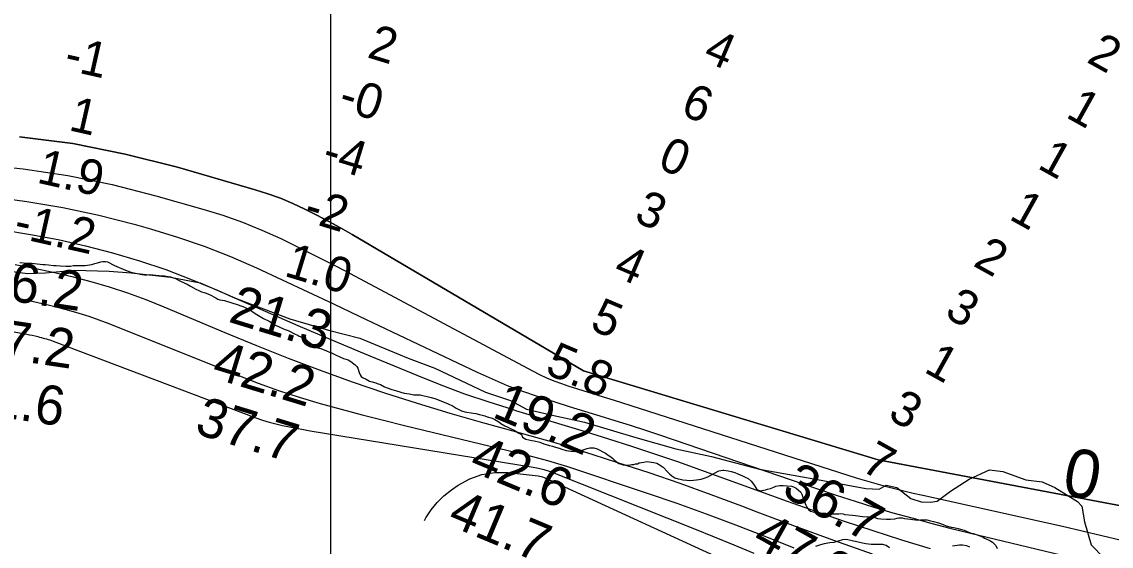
# Model space of a CAD drawing. Extents: x 3245246 to 3283090, y 806824 to 832173.
# Drawn here: x 3264596 to 3266464, y 818378 to 819277 of the extents above; entities that cross this region are included whole.
import ezdxf

# ---------------------------------------------------------------- set-up
doc = ezdxf.new("R2010")
doc.units = 0
for name, color, linetype in [('V-GRID-MAJR', 7, 'Continuous'), ('V-RIVR-EDGE', 7, 'Continuous'), ('V-RIVR-RANG', 7, 'Continuous'), ('V-ROAD-CNTR', 7, 'Continuous'), ('V-SITE-VEGE', 7, 'Continuous'), ('V-TOPO-DPTH', 7, 'Continuous'), ('V-TOPO-MAJR', 7, 'Continuous'), ('V-TOPO-MAJR-IDEN', 7, 'Continuous'), ('V-TOPO-MINR', 7, 'Continuous'), ('V-TOPO-WATR', 7, 'Continuous')]:
    doc.layers.add(name, color=color, linetype=linetype)

msp = doc.modelspace()

# ---------------------------------------------------------------- linework, layer by layer
at = {"layer": 'V-GRID-MAJR'}
msp.add_spline([(3265123.1, 812206.4), (3265125.8, 818265.2), (3265128.4, 824327.5), (3265131.1, 830389.8), (3265131.1, 830393.2)], degree=3, dxfattribs=at)
at = {"layer": 'V-RIVR-EDGE'}
for points in [[(3264555, 818852.7), (3264605.8, 818845.6), (3264636.7, 818846.8), (3264686.2, 818851.1), (3264746.2, 818849.6)], [(3264746.2, 818849.6), (3264784, 818846.9), (3264850.9, 818839.4), (3264902.2, 818829.7), (3264965.2, 818802.1), (3265055.5, 818768), (3265122, 818748.3), (3265175.8, 818734.7), (3265258.3, 818700.6), (3265304.4, 818683.5), (3265391.2, 818642), (3265433.8, 818628), (3265461.1, 818613.1), (3265508, 818602.1), (3265561, 818590.7), (3265648.8, 818564.4), (3265717.4, 818545.1), (3265778.7, 818531.9), (3265860.8, 818510), (3265960.3, 818492.4), (3266042.8, 818476.9), (3266065.8, 818476), (3266077.6, 818482.5), (3266096.3, 818478.5), (3266120.1, 818459.8), (3266137.9, 818454.1), (3266154, 818453.6), (3266165.3, 818454.9), (3266188, 818472.2), (3266220.2, 818493), (3266255, 818508.6), (3266277.6, 818506.3), (3266317.1, 818491.9), (3266345.4, 818488.4), (3266367.1, 818478.7), (3266406.1, 818454.7), (3266413.5, 818446.5), (3266417.8, 818419.9), (3266429, 818380.3), (3266450.7, 818357.7)]]:
    msp.add_lwpolyline(points, dxfattribs=at)
at = {"layer": 'V-ROAD-CNTR'}
msp.add_spline([(3265843.1, 823432.9), (3265859, 823417.1), (3265884.4, 823393.5), (3265921.6, 823385.9), (3265988.6, 823351.1), (3266047.2, 823332.3), (3266110.9, 823317.7), (3266174.6, 823302.5), (3266237.9, 823256.1), (3266319, 823213.7), (3266446.2, 823144), (3266598.2, 823070.2), (3266698.3, 823024.2), (3266809.8, 822977.5), (3266902.8, 822954.7), (3266981.5, 822929.4), (3267047, 822922.9), (3267126.7, 822927), (3267196.8, 822934.5), (3267240.8, 822931.2), (3267315.5, 822929), (3267389.5, 822902.9), (3267472.5, 822855.3), (3267548.2, 822799.1), (3267673.2, 822703.2), (3267729.5, 822659.2), (3267800.8, 822580), (3267841.6, 822514.8), (3267890.4, 822443.6), (3267961.5, 822390.3), (3268026.2, 822347.9), (3268097.5, 822313.7), (3268226.8, 822221.5), (3268328.9, 822136.2), (3268438, 822030.2), (3268539.6, 821913.7), (3268611.4, 821855), (3268669.7, 821833), (3268741.6, 821835.2), (3268781, 821862.3), (3268824.2, 821916.6), (3268873.1, 822006.3), (3268932.5, 822098.1), (3268972.1, 822145.5), (3269019.4, 822162), (3269056, 822158.3), (3269086.7, 822138.7), (3269215.7, 821995.6), (3269467.1, 821682.5), (3269665, 821425.3), (3269890.2, 821132.3), (3269935.6, 821060.8), (3269937.8, 820947), (3269911.9, 820878.4), (3269882.4, 820803.4), (3269850.4, 820754.7), (3269820.8, 820702.9), (3269847.5, 820661.4), (3269995.3, 820504.9), (3270135.1, 820342.3), (3270215.8, 820249.2), (3270280.9, 820161.5), (3270409.8, 819983.2), (3270585.2, 819734.7), (3270723.1, 819531.2), (3270847.8, 819342.2), (3270941.2, 819194.9), (3271024.2, 819065), (3271103.7, 818956), (3271217.9, 818809.2), (3271322.1, 818665), (3271450.9, 818481.1), (3271547.8, 818329.9), (3271656.2, 818159), (3271778.9, 817965.4), (3271939, 817707.5), (3272036.6, 817466.5), (3272126.7, 817285.3), (3272211.9, 817051.1), (3272318, 816867.5), (3272429.4, 816683.2), (3272508.6, 816556.2), (3272571.6, 816398.7), (3272670.4, 816197), (3272779.9, 816022.9), (3272872.1, 815803.2), (3272964.7, 815556.6)], degree=3, dxfattribs=at)
at = {"layer": 'V-SITE-VEGE'}
for points in [[(3264593, 818864.6), (3264604.9, 818863.5), (3264612.9, 818863.2), (3264617.9, 818862.9), (3264632.4, 818861.2), (3264636.5, 818861), (3264642.1, 818860.3), (3264650.9, 818859.3), (3264655.4, 818859.2), (3264662.2, 818858.6), (3264671.8, 818858.1), (3264680, 818858.2), (3264684.8, 818859.1), (3264690.3, 818859.4), (3264702.2, 818859.3), (3264704.8, 818859.5), (3264716.5, 818861.3), (3264721.4, 818862.8), (3264726.1, 818863.9), (3264731.8, 818865.8), (3264735.1, 818866.4), (3264739.6, 818866.3), (3264743.1, 818865.5), (3264755.3, 818859.1), (3264773.8, 818851.1), (3264783.1, 818847.7), (3264801.8, 818843.8), (3264806.7, 818843.5), (3264811.4, 818843.5), (3264814.7, 818843.8), (3264820.7, 818843.4), (3264836.9, 818841.7), (3264841, 818841.4), (3264847, 818840.6), (3264851.1, 818839.8), (3264859.5, 818837.1), (3264867.1, 818833.3), (3264875.8, 818829.3), (3264879.5, 818827.5), (3264885.7, 818824), (3264894.4, 818818.6), (3264899.5, 818816.2), (3264904.5, 818814.4), (3264908.2, 818812.8), (3264910.8, 818812.4), (3264917.8, 818809.4), (3264928.8, 818804), (3264932.5, 818801.8), (3264935.6, 818800.4), (3264943.8, 818799.1), (3264967.3, 818792.1), (3264978.2, 818788), (3264985.4, 818784.4), (3264996.1, 818777.1), (3265010.4, 818768.4), (3265020.3, 818763.6), (3265025.9, 818760.2), (3265031.4, 818756.8), (3265037.4, 818754.4), (3265046.1, 818750), (3265053.1, 818747.6), (3265057.6, 818745.8), (3265062.3, 818743), (3265069.8, 818739.2), (3265072, 818738.2), (3265076.2, 818736.4), (3265078.2, 818735.2), (3265081.3, 818733.8), (3265084.6, 818731.3), (3265087.1, 818729.1), (3265091.4, 818726.1), (3265093.7, 818724.5), (3265095.8, 818723.3), (3265097.9, 818721.4), (3265101.4, 818719.6), (3265104, 818718.2), (3265106.1, 818717.4), (3265109, 818716.8), (3265118.6, 818712.7), (3265123.5, 818710.9)], [(3265123.5, 818710.9), (3265125.9, 818709.9), (3265131.5, 818707), (3265133.9, 818706.3), (3265141.5, 818702.5), (3265147.5, 818700), (3265155.5, 818697.5), (3265160.3, 818694.7), (3265165.5, 818690.8), (3265167.9, 818688.7), (3265170.4, 818686.3), (3265172.1, 818683.5), (3265174.5, 818675.8), (3265176.2, 818671.6), (3265177.9, 818669.2), (3265180, 818667.4), (3265186.3, 818664.3), (3265192.2, 818661.1), (3265196.7, 818660), (3265203, 818658.2), (3265205.4, 818657.2), (3265211, 818655.1), (3265217.9, 818651.5), (3265222.4, 818649.4), (3265230.4, 818646.6), (3265238.8, 818644.5), (3265251.6, 818640.6), (3265260.7, 818639.1), (3265268.3, 818637.7), (3265279.1, 818637.3), (3265297.9, 818633), (3265304.5, 818631.2), (3265326.1, 818622.4), (3265335.5, 818617.8), (3265341, 818614.7), (3265349.7, 818610.1), (3265355.6, 818608.3), (3265369.9, 818605.8), (3265374.8, 818605.4), (3265381, 818604), (3265385.2, 818602.6), (3265389.7, 818601.5), (3265394.2, 818599.8), (3265402.6, 818597.3), (3265407.1, 818595.2), (3265413.7, 818591.3), (3265417.5, 818588.5), (3265424.1, 818584.6), (3265428.3, 818582.9), (3265435.2, 818579.3), (3265440.4, 818576.9), (3265448.4, 818571.9), (3265452.9, 818569.5), (3265454.3, 818565), (3265460.2, 818561.4), (3265470.7, 818559.3), (3265474.8, 818558.6), (3265484.2, 818556.1), (3265491.2, 818553.3), (3265500.6, 818550.4), (3265505.8, 818549.4), (3265511.3, 818547.9), (3265517.3, 818545.8), (3265522.1, 818544.4), (3265529.1, 818542.3), (3265537.1, 818540.8), (3265542, 818540.1), (3265550.7, 818541.5), (3265557, 818542.8), (3265565.3, 818545.2), (3265570.2, 818546.6), (3265572.6, 818546.9), (3265576.8, 818546.9), (3265582.7, 818544.8), (3265597, 818537.4), (3265601.5, 818533.9), (3265605.7, 818531.4), (3265609.5, 818528.6), (3265611.6, 818526.2), (3265615, 818523), (3265617.5, 818521.2), (3265619.9, 818519.8), (3265623.7, 818518.8), (3265626.8, 818517.7), (3265631, 818516.6), (3265634.8, 818516.6), (3265639, 818517.3), (3265641.8, 818518), (3265645.6, 818518.3), (3265648.4, 818519.3), (3265651.6, 818519.3), (3265654.4, 818520.7), (3265658.6, 818521.7), (3265662.7, 818522.1), (3265667.6, 818523.1), (3265675.6, 818522.3), (3265679.5, 818521.6), (3265684.7, 818520.2), (3265692, 818515.6), (3265695.4, 818513.2), (3265703.1, 818505.5)], [(3265703.1, 818505.5), (3265707.2, 818501.6), (3265710.7, 818498.8), (3265715.5, 818495.3), (3265721.4, 818493.2), (3265724.9, 818492.8), (3265729.1, 818491.7), (3265736.1, 818491), (3265740.9, 818490.3), (3265747.9, 818490.9), (3265752.8, 818491.6), (3265760.5, 818493), (3265765.7, 818494.7), (3265772, 818497.1), (3265783.5, 818503.3), (3265791.2, 818507.1), (3265797.8, 818508.4), (3265799.9, 818508.4), (3265806.9, 818507.4), (3265812.1, 818506.3), (3265818.7, 818504.2), (3265823.9, 818502), (3265831.9, 818498.5), (3265836.4, 818496.4), (3265841.3, 818493.9), (3265846.5, 818489.4), (3265850.6, 818484.1), (3265855.8, 818476.4), (3265857.2, 818474.7), (3265859.3, 818474), (3265863.5, 818472.9), (3265865.6, 818473.3), (3265871.1, 818474.6), (3265874.3, 818475.6), (3265879.5, 818476.7), (3265885.4, 818479.1), (3265888.6, 818480.8), (3265892.1, 818481.5), (3265895.6, 818481.8), (3265901.5, 818482.1), (3265915.4, 818481), (3265919.2, 818479.9), (3265923.7, 818477.5), (3265927.2, 818474.3), (3265931.7, 818470.5), (3265933.4, 818467), (3265935.8, 818460.3), (3265937.2, 818455.8), (3265940, 818448.5), (3265942, 818445), (3265944.8, 818441.1), (3265947.9, 818438), (3265957.3, 818435.5), (3265967.8, 818434.4), (3265974.7, 818434.4), (3265982.4, 818433.3), (3265992.1, 818433.2), (3265996.7, 818433.6), (3265999.8, 818433.9), (3266004, 818433.2), (3266007.1, 818432.5), (3266020.3, 818431), (3266025.2, 818430.6), (3266037.4, 818428.8), (3266045.7, 818428.4), (3266050.6, 818428.4), (3266058.3, 818427), (3266063.1, 818425.5), (3266068.7, 818424.8), (3266078.5, 818424.1), (3266085.1, 818424), (3266092.8, 818425), (3266096.6, 818425.7), (3266099.7, 818426.4), (3266105.3, 818426.4), (3266109.5, 818425.3), (3266119.6, 818424.2), (3266123.7, 818423.5), (3266132.1, 818422.7), (3266136.6, 818423.1), (3266139.1, 818423.4), (3266143.9, 818423.4), (3266147.4, 818423), (3266154, 818421.2), (3266158.9, 818420.2), (3266167.6, 818417.7), (3266175.3, 818415.2), (3266180.5, 818413.1), (3266189.2, 818410.6), (3266193.7, 818409.9), (3266201.3, 818408.1), (3266206.9, 818406.3), (3266211.4, 818405.2), (3266221.9, 818401), (3266227.1, 818399.6), (3266234, 818397.5), (3266238.5, 818395.7), (3266244.1, 818393.2), (3266246.5, 818391.8), (3266255.6, 818387.6), (3266257.3, 818386.5)], [(3266083.4, 818375.3), (3266077.9, 818379.1), (3266072.3, 818380.6), (3266068.1, 818380.9), (3266052.1, 818381), (3266043.1, 818381.8), (3266037.1, 818383.2), (3266027.4, 818385.3), (3266021.8, 818386.7), (3266012.1, 818388.9), (3266009, 818389.2), (3266003, 818388.6), (3265988, 818384.5), (3265981.4, 818383.5), (3265971.7, 818381.8), (3265965.4, 818380.4), (3265957, 818377.3)], [(3266257.3, 818386.5), (3266260.1, 818385.1), (3266262.9, 818382), (3266265.6, 818379.2), (3266268.4, 818373.9)], [(3266221.4, 818376.3), (3266216.2, 818378.4), (3266208.5, 818379.5), (3266203.6, 818379.5), (3266191.4, 818377.8)]]:
    msp.add_lwpolyline(points, dxfattribs=at)
at = {"layer": 'V-TOPO-DPTH'}
for points in [[(3266835.7, 818371.2), (3266761.5, 818389), (3266687.2, 818406), (3266612.6, 818421.7), (3266537.8, 818436.5), (3266063.9, 818525.9), (3265559, 818678.4), (3265162.5, 818912.3), (3265142.6, 818923.8), (3265122.5, 818935), (3265102.2, 818945.7), (3265081.7, 818956.2), (3265060.9, 818965.9), (3265039.8, 818974.7), (3265018.2, 818982.5), (3264996.3, 818989.4), (3264863, 819027.8), (3264773.7, 819050.2), (3264683.7, 819068.4), (3264592.6, 819080.2)], [(3266835.7, 818371.2), (3266761.5, 818389), (3266687.2, 818406), (3266612.6, 818421.7), (3266537.8, 818436.5), (3266063.9, 818525.9), (3265559, 818678.4), (3265162.5, 818912.3), (3265142.6, 818923.8), (3265122.5, 818935), (3265102.2, 818945.7), (3265081.7, 818956.2), (3265060.9, 818965.9), (3265039.8, 818974.7), (3265018.2, 818982.5), (3264996.3, 818989.4), (3264863, 819027.8), (3264773.7, 819050.2), (3264683.7, 819068.4), (3264592.6, 819080.2)], [(3264542.6, 818977.6), (3264605, 818969.4), (3264666.9, 818959.1), (3264728.2, 818945.7), (3264789.1, 818930.2), (3264816.7, 818922.5), (3264863.1, 818908.2), (3264909, 818892.5), (3264954, 818874.6), (3264998.5, 818855.3), (3265042.6, 818834.8), (3265086.7, 818814.2), (3265130.6, 818793.5), (3265174.6, 818772.6), (3265377.1, 818676.2), (3265402.7, 818664.7), (3265428.5, 818653.8), (3265454.7, 818643.9), (3265481.1, 818634.7), (3265482.5, 818634.3), (3265508.5, 818625.9), (3265534.6, 818617.6), (3265560.7, 818609.6), (3265586.9, 818601.6), (3265613, 818593.6), (3265639.1, 818585.4), (3265665.1, 818576.9), (3265691, 818568.2), (3265960.3, 818476.1), (3265992.4, 818465.3), (3266024.6, 818455), (3266056.9, 818445), (3266089.3, 818435.4), (3266121.9, 818426.3), (3266154.5, 818417.4), (3266187.2, 818409), (3266220.1, 818400.9), (3266394, 818359.3)]]:
    msp.add_lwpolyline(points, dxfattribs=at)
at = {"layer": 'V-TOPO-MAJR'}
msp.add_lwpolyline([(3264589.8, 818803.6), (3264606, 818800.1), (3264623.8, 818796), (3264641.4, 818791.9), (3264659.1, 818787.4), (3264676.6, 818782.8), (3264694.1, 818777.8), (3264711.4, 818772.3), (3264728.5, 818766.3), (3264745.5, 818759.8), (3264966.4, 818671), (3265001.2, 818657.6), (3265036.4, 818645), (3265071.9, 818633.5), (3265107.7, 818622.8), (3265143.8, 818612.8), (3265179.9, 818603.1), (3265216.1, 818593.9), (3265252.4, 818584.9), (3265463.2, 818534), (3265480.4, 818529.7), (3265497.5, 818525), (3265514.5, 818519.9), (3265531.4, 818514.5), (3265668, 818469), (3265718.8, 818451.6), (3265769.4, 818433.5), (3265819.6, 818414.5), (3265869.7, 818394.9), (3265919.6, 818375)], dxfattribs=at)
at = {"layer": 'V-TOPO-MINR'}
for points in [[(3264521.7, 819033.4), (3264598.7, 819025.2), (3264675.3, 819013.9), (3264751, 818998), (3264826.1, 818979.1), (3264906.8, 818956.1), (3264940.9, 818945.5), (3264974.5, 818933.7), (3265007.6, 818920.2), (3265040.1, 818905.5), (3265072.3, 818889.8), (3265104.3, 818873.8), (3265136.1, 818857.4), (3265167.8, 818840.8), (3265471.5, 818678.5), (3265483.6, 818672.4), (3265495.9, 818666.7), (3265508.4, 818661.5), (3265521.1, 818656.8), (3265521.3, 818656.7), (3265534, 818652.4), (3265546.9, 818648.2), (3265559.7, 818644.2), (3265572.6, 818640.3), (3265585.6, 818636.5), (3265598.5, 818632.6), (3265611.4, 818628.6), (3265624.2, 818624.5), (3266012.1, 818499.6), (3266028, 818494.7), (3266043.9, 818489.9), (3266059.9, 818485.3), (3266076, 818480.9), (3266092.1, 818476.8), (3266108.3, 818472.7), (3266124.4, 818468.9), (3266140.7, 818465.2), (3266379.9, 818412.2), (3266515.1, 818380)], [(3264542.6, 818977.6), (3264605, 818969.4), (3264666.9, 818959.1), (3264728.2, 818945.7), (3264789.1, 818930.2), (3264816.7, 818922.5), (3264863.1, 818908.2), (3264909, 818892.5), (3264954, 818874.6), (3264998.5, 818855.3), (3265042.6, 818834.8), (3265086.7, 818814.2), (3265130.6, 818793.5), (3265174.6, 818772.6), (3265377.1, 818676.2), (3265402.7, 818664.7), (3265428.5, 818653.8), (3265454.7, 818643.9), (3265481.1, 818634.7), (3265482.5, 818634.3), (3265508.5, 818625.9), (3265534.6, 818617.6), (3265560.7, 818609.6), (3265586.9, 818601.6), (3265613, 818593.6), (3265639.1, 818585.4), (3265665.1, 818576.9), (3265691, 818568.2), (3265960.3, 818476.1), (3265992.4, 818465.3), (3266024.6, 818455), (3266056.9, 818445), (3266089.3, 818435.4), (3266121.9, 818426.3), (3266154.5, 818417.4), (3266187.2, 818409), (3266220.1, 818400.9), (3266394, 818359.3)], [(3264563.8, 818920.3), (3264611.2, 818912.7), (3264658.4, 818903.9), (3264705.3, 818893.2), (3264751.8, 818881.2), (3264797.9, 818867.4), (3264843.4, 818852.2), (3264888.2, 818835), (3264932.6, 818816.5), (3264956.9, 818805.6), (3265013.2, 818780.9), (3265069.6, 818756.4), (3265126.2, 818732.4), (3265182.9, 818708.6), (3265273.6, 818671), (3265314.3, 818654.8), (3265355.2, 818639.5), (3265396.7, 818625.4), (3265438.4, 818612.1), (3265442.5, 818610.9), (3265482.4, 818598.8), (3265522.2, 818586.6), (3265562, 818574.4), (3265601.7, 818562.1), (3265641.4, 818549.5), (3265680.9, 818536.5), (3265720.3, 818523), (3265759.5, 818509.1), (3265908.3, 818455.2), (3265957, 818437.9), (3266005.8, 818421.1), (3266054.9, 818404.9), (3266104.1, 818389.1), (3266153.5, 818374)], [(3264584.9, 818861.2), (3264617.5, 818855), (3264650, 818848.1), (3264682.2, 818840.4), (3264714.4, 818832.1), (3264746.2, 818822.7), (3264777.7, 818812.5), (3264808.8, 818801), (3264839.5, 818788.7), (3264944.5, 818744.2), (3264998.6, 818721.9), (3265052.9, 818700.2), (3265107.7, 818679.7), (3265162.7, 818659.8), (3265218.1, 818641.1), (3265273.7, 818623.1), (3265329.7, 818606.3), (3265386, 818590.2), (3265444, 818574.3), (3265476.9, 818565.1), (3265509.8, 818555.5), (3265542.5, 818545.6), (3265575.1, 818535.3), (3265617.4, 818521.7), (3265670.9, 818504.1), (3265724.2, 818485.8), (3265777.3, 818466.7), (3265830.1, 818446.9), (3265856, 818437.1), (3265921.7, 818412.3), (3265987.6, 818388.1), (3266053.8, 818364.7)], [(3264324.3, 818792.8), (3264605, 818741.5), (3264609.7, 818740.6), (3264614.3, 818739.6), (3264619, 818738.5), (3264623.6, 818737.4), (3264626.9, 818736.5), (3264629.8, 818735.7), (3264632.8, 818734.9), (3264635.7, 818734.2), (3264638.6, 818733.4), (3264641.6, 818732.5), (3264644.5, 818731.7), (3264647.3, 818730.7), (3264650.2, 818729.7), (3264997.4, 818598.3), (3265008.7, 818594.3), (3265020.1, 818590.7), (3265031.7, 818587.6), (3265043.4, 818584.8), (3265055.2, 818582.4), (3265067.1, 818580.1), (3265078.9, 818578), (3265090.8, 818575.9), (3265472.9, 818513.4), (3265482.1, 818511.6), (3265491.3, 818509.4), (3265500.2, 818506.6), (3265509.1, 818503.4), (3265749.1, 818407.8), (3265783.1, 818394.1), (3265817, 818380.3), (3265850.9, 818366.2)], [(3265286.5, 818421.7), (3265288.7, 818426.7), (3265297.9, 818440.3), (3265308.1, 818452.9), (3265319.9, 818464.1), (3265332.7, 818474.3), (3265344.2, 818482.3), (3265364.2, 818493.2), (3265385, 818501), (3265406.9, 818504.1), (3265429.7, 818504.1), (3265481.1, 818498.4), (3265483.8, 818498), (3265486.4, 818497.4), (3265488.9, 818496.6), (3265491.4, 818495.6), (3265832.5, 818339.2)]]:
    msp.add_lwpolyline(points, dxfattribs=at)
at = {"layer": 'V-TOPO-WATR'}
msp.add_lwpolyline([(3264592.6, 819080.2), (3264683.7, 819068.4), (3264773.7, 819050.2), (3264863, 819027.8), (3264996.3, 818989.4), (3265018.2, 818982.5), (3265039.8, 818974.7), (3265060.9, 818965.9), (3265081.7, 818956.2), (3265102.2, 818945.7), (3265122.5, 818935), (3265142.6, 818923.8), (3265162.5, 818912.3), (3265559, 818678.4), (3266063.9, 818525.9), (3266537.8, 818436.5), (3266612.6, 818421.7), (3266687.2, 818406), (3266761.5, 818389), (3266835.7, 818371.2)], dxfattribs=at)

# ---------------------------------------------------------------- texts
at = {"layer": 'V-RIVR-RANG'}
for s, height, rotation, p in [('2', 60, 343.0459, (3265186.4, 819216.9)), ('-1', 60, 347.3111, (3264666.6, 819195.8)), ('4', 60, 336.8822, (3265761.8, 819211.6)), ('2', 60, 330.8837, (3266419.5, 819209.2)), ('-0', 60, 343.0459, (3265136.3, 819127.7)), ('6', 60, 336.8822, (3265723.1, 819119.4)), ('1', 60, 330.8837, (3266383.8, 819114.6)), ('1', 60, 347.3111, (3264675, 819091.7)), ('-4', 60, 343.0459, (3265108.2, 819031.7)), ('0', 60, 336.8822, (3265684, 819027.4)), ('1.9', 60, 347.3111, (3264620.3, 819001.8)), ('1', 60, 330.8837, (3266335.2, 819027.3)), ('-2', 60, 343.0459, (3265076.7, 818936.8)), ('3', 60, 336.8822, (3265643.6, 818935.9)), ('1', 60, 330.8837, (3266286.5, 818939.9)), ('-1.2', 60, 347.3111, (3264580.1, 818908.6)), ('2', 60, 330.8837, (3266224.9, 818859.8)), ('1.0', 60, 343.0459, (3265044.2, 818842.1)), ('4', 60, 336.8822, (3265607.9, 818842.4)), ('46.2', 67, 351.4583, (3264523.2, 818806.9)), ('21.3', 67, 342.9683, (3264948.5, 818763.3)), ('3', 60, 330.8837, (3266175.8, 818772.6)), ('5', 60, 336.8822, (3265567.9, 818750.7)), ('37.2', 67, 351.4583, (3264508.6, 818708)), ('42.2', 67, 342.9683, (3264919.5, 818667.6)), ('5.8', 60, 336.8822, (3265490.8, 818674.9)), ('1', 60, 330.8837, (3266140.6, 818677.8)), ('41.6', 67, 351.4583, (3264492.2, 818609.3)), ('19.2', 67, 337.2283, (3265400.5, 818600.2)), ('3', 60, 330.8837, (3266078.5, 818597.9)), ('37.7', 67, 342.9683, (3264890.4, 818571.9)), ('42.6', 67, 337.2283, (3265360.4, 818508.6)), ('7', 60, 330.8837, (3266032.3, 818509.2)), ('36.7', 67, 330.7483, (3265896.3, 818466.8)), ('41.7', 67, 337.2283, (3265323.6, 818415.6)), ('47.0', 67, 330.7483, (3265845.1, 818380.8))]:
    msp.add_text(s, height=height, rotation=rotation, dxfattribs=at).set_placement(p)
at = {"layer": 'V-TOPO-MAJR-IDEN'}
msp.add_text('0', height=83, rotation=349.3154, dxfattribs=at).set_placement((3266376.7, 818466.9))

doc.saveas('drawing.dxf')
